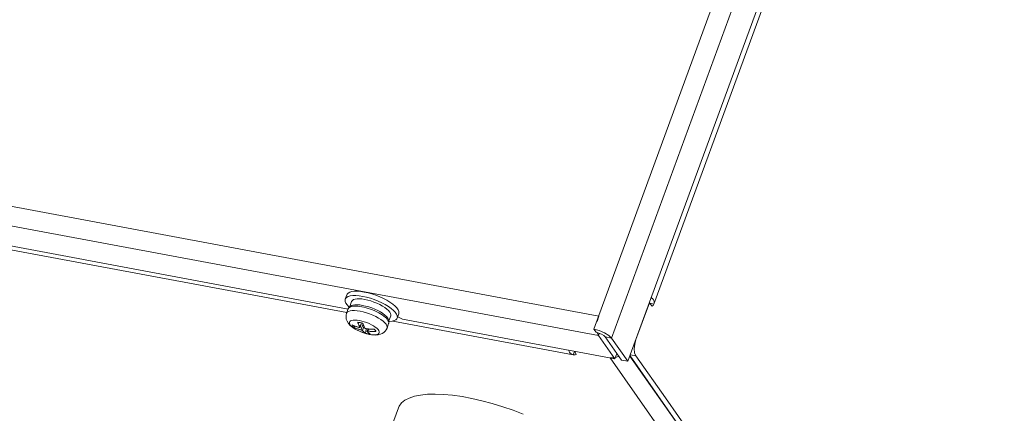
# Model space of a CAD drawing. Header units: millimetres. Extents: x -473 to 23648, y -382 to 1866.
# Tile 365 of 434: x 17368 to 17528, y 1050 to 1114. Entities that reach past the tile are written whole.
import ezdxf

# ---------------------------------------------------------------- set-up
doc = ezdxf.new("R2010")
doc.units = ezdxf.units.MM
doc.header["$LTSCALE"] = 80
doc.layers.get('0').update_dxf_attribs({"linetype": 'CONTINUOUS'})

msp = doc.modelspace()

# ---------------------------------------------------------------- linework, layer by layer
at = {"linetype": 'Continuous', "lineweight": 0}
for p, q in [((17461.087, 1063.638), (17625.964, 1513.647)), ((17463.975, 1062.181), (17628.852, 1512.191)), ((17631.508, 1508.407), (17466.631, 1058.398)), ((17628.347, 1497.601), (17470.841, 1067.709)), ((17224.642, 1110.055), (17461.863, 1065.756)), ((17224.607, 1106.882), (17461.828, 1062.582)), ((17420.9, 1066.326), (17267.364, 1094.998)), ((17421.135, 1066.894), (17268.946, 1095.314)), ((17420.918, 1069.223), (17420.659, 1068.517)), ((17421.701, 1068.135), (17421.39, 1067.286)), ((17423.376, 1068.53), (17423.837, 1068.46)), ((17467.924, 1061.928), (17470.122, 1067.928)), ((17470.122, 1067.928), (17470.462, 1067.444)), ((17470.19, 1067.831), (17470.841, 1067.709)), ((17470.612, 1068.591), (17470.366, 1068.772)), ((17470.776, 1068.385), (17470.612, 1068.591)), ((17470.841, 1067.709), (17470.884, 1067.93)), ((17421.141, 1066.926), (17420.877, 1066.206)), ((17421.141, 1066.926), (17421.155, 1066.96)), ((17421.601, 1067.431), (17421.391, 1067.287)), ((17427.675, 1067.308), (17427.165, 1067.615)), ((17429.368, 1066.127), (17429.11, 1065.421)), ((17470.462, 1067.444), (17470.547, 1067.384)), ((17470.719, 1067.48), (17470.841, 1067.709)), ((17423.059, 1063.956), (17423.308, 1064.634)), ((17423.067, 1063.917), (17423.328, 1064.629)), ((17423.083, 1064.682), (17423.285, 1064.64)), ((17423.285, 1064.64), (17423.491, 1064.588)), ((17427.714, 1064.518), (17427.762, 1064.727)), ((17428.067, 1065.803), (17427.756, 1064.954)), ((17457.732, 1059.448), (17428.374, 1064.931)), ((17429.211, 1065.622), (17429.956, 1065.247)), ((17464.484, 1058.799), (17429.956, 1065.247)), ((17461.628, 1064.895), (17461.863, 1065.756)), ((17422.061, 1063.921), (17422.194, 1064.141)), ((17423.365, 1063.112), (17422.975, 1063.274)), ((17423.214, 1063.515), (17423.55, 1064.433)), ((17423.765, 1062.972), (17423.365, 1063.112)), ((17423.455, 1063.393), (17423.706, 1064.078)), ((17423.651, 1063.007), (17424.123, 1062.865)), ((17424.166, 1062.858), (17423.765, 1062.972)), ((17424.231, 1063.277), (17424.372, 1063.661)), ((17424.359, 1063.301), (17424.488, 1063.652)), ((17427.714, 1064.518), (17427.45, 1063.798)), ((17461.965, 1063.404), (17461.087, 1063.638)), ((17461.087, 1063.638), (17461.458, 1063.11)), ((17461.896, 1062.993), (17461.458, 1063.11)), ((17461.789, 1062.642), (17461.644, 1063.061)), ((17461.789, 1062.642), (17461.905, 1062.933)), ((17461.828, 1062.582), (17461.955, 1062.928)), ((17424.123, 1062.865), (17424.604, 1062.756)), ((17424.555, 1062.771), (17424.166, 1062.858)), ((17461.828, 1062.582), (17464.484, 1058.799)), ((17463.975, 1062.181), (17462.901, 1062.382)), ((17465.557, 1058.599), (17462.901, 1062.382)), ((17463.975, 1062.181), (17463.528, 1062.616)), ((17466.631, 1058.398), (17463.975, 1062.181)), ((17457.732, 1059.448), (17457.94, 1060.015)), ((17457.909, 1060.027), (17458.172, 1059.653)), ((17458.037, 1059.43), (17457.732, 1059.448)), ((17458.172, 1059.653), (17458.205, 1059.519)), ((17464.457, 1058.948), (17463.723, 1058.941)), ((17508.746, 994.803), (17463.723, 1058.941)), ((17465.178, 1059.222), (17464.457, 1058.948)), ((17464.484, 1058.799), (17464.804, 1059.672)), ((17466.631, 1058.398), (17465.557, 1058.599)), ((17511.182, 996.233), (17466.944, 1059.254)), ((17511.072, 996.445), (17466.957, 1059.29)), ((17467.015, 1059.447), (17467.895, 1059.283)), ((17472.715, 1052.435), (17467.895, 1059.283)), ((17490.59, 1026.971), (17472.715, 1052.435)), ((17428.022, 1047.308), (17429.315, 1050.837))]:
    msp.add_line(p, q, dxfattribs=at)
for points in [[(17420.918, 1069.223), (17420.962, 1069.315), (17421.129, 1069.497), (17421.386, 1069.637), (17421.727, 1069.734), (17422.144, 1069.784), (17422.629, 1069.788)], [(17422.629, 1069.788), (17423.169, 1069.744), (17423.753, 1069.654)], [(17426.862, 1068.615), (17426.262, 1068.887), (17425.637, 1069.132), (17425.002, 1069.345), (17424.369, 1069.52), (17423.753, 1069.654)], [(17421.326, 1067.214), (17421.269, 1067.261), (17420.974, 1067.57), (17420.766, 1067.866), (17420.651, 1068.142), (17420.63, 1068.392), (17420.659, 1068.517)], [(17420.659, 1068.517), (17420.704, 1068.61), (17420.871, 1068.791), (17421.128, 1068.931), (17421.469, 1069.028), (17421.886, 1069.078), (17422.37, 1069.082)], [(17421.701, 1068.135), (17421.816, 1068.303), (17422, 1068.424), (17422.255, 1068.508)], [(17422.255, 1068.508), (17422.575, 1068.555), (17422.952, 1068.562), (17423.376, 1068.53)], [(17422.37, 1069.082), (17422.91, 1069.038), (17423.495, 1068.948)], [(17427.165, 1067.615), (17426.603, 1067.909), (17426.004, 1068.181), (17425.379, 1068.426), (17424.743, 1068.639), (17424.11, 1068.814), (17423.495, 1068.948)], [(17426.722, 1067.387), (17426.288, 1067.623), (17425.82, 1067.842), (17425.328, 1068.04), (17424.826, 1068.212), (17424.325, 1068.353), (17423.837, 1068.46)], [(17427.934, 1068.013), (17427.424, 1068.321), (17426.862, 1068.615)], [(17429.368, 1066.127), (17429.398, 1066.252), (17429.376, 1066.501), (17429.261, 1066.777), (17429.053, 1067.073), (17428.758, 1067.382), (17428.382, 1067.698), (17427.934, 1068.013)], [(17470.884, 1067.93), (17470.865, 1068.163), (17470.776, 1068.385)], [(17420.877, 1066.206), (17420.8, 1065.904), (17420.784, 1065.58), (17420.836, 1065.247), (17420.962, 1064.909), (17421.173, 1064.566), (17421.477, 1064.225), (17421.875, 1063.895), (17422.3, 1063.617), (17422.737, 1063.382), (17423.188, 1063.179), (17423.651, 1063.007)], [(17420.877, 1066.206), (17420.996, 1066.38), (17421.186, 1066.504), (17421.449, 1066.591), (17421.779, 1066.639), (17422.168, 1066.647), (17422.606, 1066.614), (17423.083, 1066.542)], [(17421.391, 1067.287), (17421.24, 1067.117), (17421.141, 1066.926)], [(17421.155, 1066.96), (17421.23, 1067.07), (17421.342, 1067.164), (17421.49, 1067.242), (17421.672, 1067.302), (17421.887, 1067.343), (17422.132, 1067.365), (17422.404, 1067.368), (17422.699, 1067.351), (17423.015, 1067.316), (17423.347, 1067.262)], [(17421.601, 1067.431), (17421.644, 1067.453), (17421.899, 1067.537), (17422.219, 1067.584), (17422.596, 1067.591), (17423.02, 1067.56), (17423.482, 1067.489)], [(17427.45, 1063.798), (17427.475, 1063.97), (17427.425, 1064.184), (17427.294, 1064.417), (17427.087, 1064.665), (17426.807, 1064.922), (17426.462, 1065.18), (17426.061, 1065.434), (17425.613, 1065.677), (17425.129, 1065.904), (17424.622, 1066.108), (17424.103, 1066.286), (17423.586, 1066.431), (17423.083, 1066.542)], [(17423.347, 1067.262), (17423.692, 1067.189), (17424.045, 1067.1), (17424.403, 1066.994), (17424.761, 1066.874), (17425.116, 1066.74), (17425.462, 1066.594), (17425.796, 1066.438), (17426.114, 1066.273), (17426.412, 1066.102), (17426.687, 1065.927), (17426.936, 1065.749), (17427.155, 1065.571), (17427.342, 1065.394), (17427.495, 1065.222), (17427.612, 1065.055), (17427.692, 1064.896), (17427.733, 1064.747), (17427.736, 1064.609), (17427.714, 1064.518)], [(17423.482, 1067.489), (17423.969, 1067.382), (17424.47, 1067.241), (17424.973, 1067.07), (17425.464, 1066.872), (17425.933, 1066.652), (17426.367, 1066.417), (17426.755, 1066.171), (17427.089, 1065.92), (17427.36, 1065.672), (17427.561, 1065.432), (17427.69, 1065.2)], [(17427.716, 1066.643), (17427.445, 1066.891), (17427.111, 1067.141), (17426.722, 1067.387)], [(17428.499, 1066.676), (17428.124, 1066.992), (17427.675, 1067.308)], [(17428.067, 1065.802), (17428.092, 1065.969), (17428.043, 1066.176), (17427.917, 1066.402), (17427.716, 1066.643)], [(17429.11, 1065.421), (17429.139, 1065.546), (17429.118, 1065.795), (17429.002, 1066.071), (17428.794, 1066.367), (17428.499, 1066.676)], [(17470.547, 1067.384), (17470.58, 1067.383), (17470.719, 1067.48)], [(17422.975, 1063.274), (17422.606, 1063.453), (17422.27, 1063.644), (17421.973, 1063.842), (17421.726, 1064.041), (17421.534, 1064.237), (17421.403, 1064.424), (17421.336, 1064.597), (17421.336, 1064.75), (17421.401, 1064.881), (17421.531, 1064.985), (17421.722, 1065.059), (17421.968, 1065.102), (17422.263, 1065.112), (17422.599, 1065.089), (17422.967, 1065.034)], [(17422.704, 1064.735), (17422.889, 1064.714), (17423.083, 1064.682)], [(17423.059, 1063.956), (17423.024, 1064.019), (17422.99, 1064.083), (17422.957, 1064.147), (17422.925, 1064.212), (17422.893, 1064.278), (17422.862, 1064.346), (17422.832, 1064.415), (17422.803, 1064.483), (17422.775, 1064.551), (17422.749, 1064.615), (17422.726, 1064.677), (17422.704, 1064.735)], [(17424.555, 1062.771), (17424.923, 1062.716), (17425.259, 1062.693), (17425.554, 1062.703), (17425.8, 1062.746), (17425.991, 1062.82), (17426.121, 1062.924), (17426.186, 1063.055), (17426.186, 1063.209), (17426.119, 1063.381), (17425.988, 1063.568), (17425.796, 1063.764), (17425.548, 1063.964), (17425.252, 1064.162), (17424.915, 1064.353), (17424.547, 1064.531), (17424.157, 1064.693), (17423.757, 1064.833), (17423.356, 1064.948), (17422.967, 1065.034)], [(17423.491, 1064.588), (17423.512, 1064.532), (17423.534, 1064.473), (17423.559, 1064.412), (17423.585, 1064.347), (17423.614, 1064.278), (17423.645, 1064.208), (17423.677, 1064.138), (17423.71, 1064.07), (17423.742, 1064.004), (17423.776, 1063.938), (17423.811, 1063.873), (17423.846, 1063.809)], [(17427.762, 1064.727), (17427.756, 1064.955), (17427.69, 1065.2)], [(17427.759, 1064.858), (17427.883, 1064.859), (17428.3, 1064.91), (17428.641, 1065.006), (17428.898, 1065.147), (17429.065, 1065.328), (17429.11, 1065.421)], [(17421.789, 1064.308), (17421.957, 1064.236), (17422.11, 1064.173), (17422.25, 1064.12), (17422.377, 1064.075), (17422.49, 1064.036), (17422.593, 1064.003), (17422.687, 1063.974), (17422.776, 1063.947), (17422.861, 1063.923), (17422.942, 1063.902)], [(17421.882, 1064.123), (17421.825, 1064.218), (17421.789, 1064.308)], [(17422.061, 1063.921), (17421.961, 1064.023), (17421.882, 1064.123)], [(17423.214, 1063.515), (17423.134, 1063.536), (17423.049, 1063.56), (17422.959, 1063.587), (17422.863, 1063.616), (17422.761, 1063.649), (17422.654, 1063.686), (17422.541, 1063.726), (17422.429, 1063.768), (17422.322, 1063.81), (17422.224, 1063.85), (17422.137, 1063.888), (17422.061, 1063.921)], [(17422.942, 1063.902), (17422.987, 1063.893), (17423.024, 1063.892), (17423.05, 1063.899), (17423.065, 1063.912), (17423.067, 1063.917)], [(17423.067, 1063.917), (17423.068, 1063.931), (17423.059, 1063.956)], [(17423.455, 1063.393), (17423.431, 1063.415), (17423.398, 1063.437), (17423.359, 1063.459), (17423.313, 1063.48), (17423.263, 1063.499), (17423.214, 1063.515)], [(17423.941, 1062.973), (17423.908, 1062.994), (17423.872, 1063.018), (17423.835, 1063.044), (17423.795, 1063.073), (17423.753, 1063.106), (17423.71, 1063.142), (17423.666, 1063.18), (17423.623, 1063.219), (17423.581, 1063.259), (17423.539, 1063.302), (17423.496, 1063.347), (17423.455, 1063.393)], [(17423.846, 1063.809), (17423.868, 1063.782), (17423.899, 1063.756), (17423.939, 1063.733), (17423.985, 1063.713), (17424.036, 1063.697), (17424.087, 1063.688)], [(17424.093, 1063.687), (17424.079, 1063.581), (17424.023, 1063.287), (17423.941, 1062.973)], [(17424.349, 1062.879), (17424.147, 1062.921), (17423.941, 1062.973)], [(17424.087, 1063.688), (17424.171, 1063.679), (17424.262, 1063.67), (17424.359, 1063.662)], [(17424.359, 1063.301), (17424.312, 1063.304), (17424.274, 1063.301), (17424.247, 1063.293), (17424.233, 1063.281), (17424.231, 1063.277)], [(17424.231, 1063.277), (17424.231, 1063.265), (17424.242, 1063.246)], [(17424.242, 1063.246), (17424.283, 1063.201), (17424.324, 1063.157), (17424.365, 1063.115), (17424.407, 1063.075), (17424.449, 1063.037), (17424.491, 1063), (17424.534, 1062.964), (17424.576, 1062.931), (17424.617, 1062.901), (17424.656, 1062.873), (17424.693, 1062.848), (17424.728, 1062.826)], [(17424.359, 1063.662), (17424.463, 1063.654), (17424.574, 1063.647), (17424.693, 1063.641), (17424.818, 1063.637), (17424.945, 1063.634), (17425.068, 1063.634), (17425.181, 1063.635), (17425.282, 1063.637), (17425.371, 1063.639)], [(17425.643, 1063.252), (17425.447, 1063.248), (17425.27, 1063.247), (17425.112, 1063.249), (17424.97, 1063.254), (17424.845, 1063.26), (17424.733, 1063.267), (17424.631, 1063.274), (17424.535, 1063.283), (17424.444, 1063.292), (17424.359, 1063.301)], [(17424.604, 1062.756), (17425.076, 1062.688), (17425.564, 1062.667), (17425.997, 1062.704), (17426.366, 1062.793), (17426.678, 1062.926), (17426.937, 1063.095), (17427.152, 1063.299), (17427.324, 1063.534), (17427.45, 1063.798)], [(17425.371, 1063.639), (17425.471, 1063.537), (17425.55, 1063.438)], [(17425.55, 1063.438), (17425.607, 1063.343), (17425.643, 1063.252)], [(17462.901, 1062.382), (17462.678, 1062.599), (17462.325, 1062.814), (17461.896, 1062.993)], [(17463.528, 1062.616), (17462.822, 1063.045), (17461.965, 1063.404)], [(17424.728, 1062.826), (17424.543, 1062.847), (17424.349, 1062.879)], [(17461.828, 1062.582), (17461.808, 1062.612), (17461.789, 1062.642)], [(17467.924, 1061.928), (17467.723, 1061.185), (17467.647, 1060.422), (17467.708, 1059.754), (17467.895, 1059.283)], [(17457.374, 1059.61), (17457.232, 1059.738), (17457.114, 1059.895), (17457.02, 1060.081), (17456.982, 1060.2)], [(17457.732, 1059.448), (17457.552, 1059.506), (17457.374, 1059.61)], [(17458.205, 1059.519), (17458.198, 1059.505), (17458.037, 1059.43)], [(17449.614, 1049.795), (17447.948, 1050.437), (17446.26, 1051.022), (17444.569, 1051.543), (17442.891, 1051.993), (17441.244, 1052.37), (17439.645, 1052.669), (17438.11, 1052.886), (17436.655, 1053.021), (17435.294, 1053.07), (17434.042, 1053.034), (17432.911, 1052.914), (17431.914, 1052.71), (17431.06, 1052.424), (17430.359, 1052.06), (17429.816, 1051.62), (17429.439, 1051.111), (17429.315, 1050.837)]]:
    msp.add_lwpolyline(points, dxfattribs=at)

doc.saveas('drawing.dxf')
